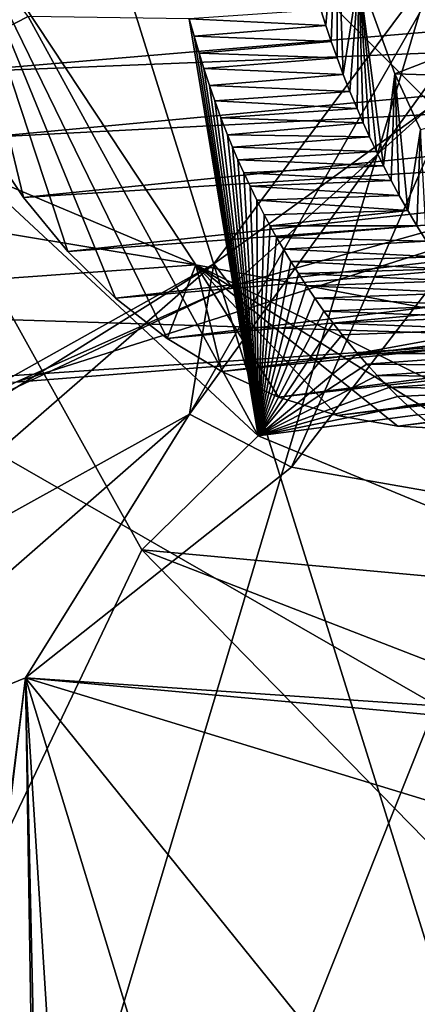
# Model space of a CAD drawing. Header units: metres. Extents: x -150 to 307, y -550 to 84.
# Tile 575 of 656: x 219.596 to 220.406, y -33.425 to -31.42. Entities that reach past the tile are written whole.
import ezdxf

# ---------------------------------------------------------------- set-up
doc = ezdxf.new("R2010")
doc.units = ezdxf.units.M
doc.layers.add('solid_26006363', color=7, linetype='CONTINUOUS')

msp = doc.modelspace()

# ---------------------------------------------------------------- linework, layer by layer
at = {"layer": 'solid_26006363'}
for points in [[(220.632034, -22.930748, 897.129944), (220.748611, -22.282509, 897.137085), (218.621307, -37.386555, 898.239929)], [(220.625214, -30.690836, 898.524719), (218.621307, -37.386555, 898.239929), (220.748611, -22.282509, 897.137085)], [(220.414307, -23.481609, 897.01886), (220.632034, -22.930748, 897.129944), (218.621307, -37.386555, 898.239929)], [(218.80336, -30.324656, 905.730347), (223.419128, -33.138073, 910.847351), (224.344162, -23.286348, 909.797546)], [(219.704819, -24.325943, 896.515564), (220.414307, -23.481609, 897.01886), (218.621307, -37.386555, 898.239929)], [(217.574921, -36.85342, 897.170654), (218.258987, -30.736113, 896.402832), (219.704819, -24.325943, 896.515564)], [(218.395508, -37.155468, 897.979126), (217.574921, -36.85342, 897.170654), (219.704819, -24.325943, 896.515564)], [(218.395508, -37.155468, 897.979126), (219.704819, -24.325943, 896.515564), (218.621307, -37.386555, 898.239929)], [(217.861282, -31.332376, 929.892578), (222.933762, -25.20709, 934.411987), (234.007233, -40.604111, 938.986267)], [(215.464722, -27.675785, 930.528992), (217.12439, -34.651424, 930.880432), (219.641251, -30.798538, 933.339844)], [(219.641251, -30.798538, 933.339844), (225.348648, -36.501453, 936.819702), (222.788376, -29.265394, 935.864258)], [(223.359406, -33.186096, 910.798889), (218.80336, -30.324656, 905.730347), (217.797806, -39.226589, 906.964172)], [(223.359406, -33.186096, 910.798889), (223.419128, -33.138073, 910.847351), (218.80336, -30.324656, 905.730347)], [(220.846817, -31.804218, 898.962402), (218.621307, -37.386555, 898.239929), (220.625214, -30.690836, 898.524719)], [(217.12439, -34.651424, 930.880432), (222.027405, -38.415882, 934.065552), (219.641251, -30.798538, 933.339844)], [(219.641251, -30.798538, 933.339844), (222.027405, -38.415882, 934.065552), (225.348648, -36.501453, 936.819702)], [(219.613281, -31.413162, 900.177856), (219.242538, -30.931587, 900.042603), (219.322769, -31.561832, 900.310852)], [(220.210114, -31.400143, 899.665649), (220.22023, -31.431932, 899.681702), (220.242737, -31.157446, 899.643982)], [(220.22023, -31.431932, 899.681702), (220.23114, -31.464407, 899.698669), (220.242737, -31.157446, 899.643982)], [(220.23114, -31.464407, 899.698669), (220.24292, -31.497576, 899.716553), (220.242737, -31.157446, 899.643982)], [(220.255524, -31.531452, 899.735352), (220.287109, -31.327812, 899.720886), (220.242737, -31.157446, 899.643982)], [(220.24292, -31.497576, 899.716553), (220.255524, -31.531452, 899.735352), (220.242737, -31.157446, 899.643982)], [(219.453384, -31.162041, 900.981995), (219.9552, -31.919209, 901.609009), (218.223907, -31.188749, 902.130432)], [(219.896805, -32.068909, 901.58783), (219.9552, -31.919209, 901.609009), (219.453384, -31.162041, 900.981995)], [(219.791519, -31.987169, 901.472473), (219.896805, -32.068909, 901.58783), (219.453384, -31.162041, 900.981995)], [(219.694382, -31.89196, 901.361877), (219.791519, -31.987169, 901.472473), (219.453384, -31.162041, 900.981995)], [(219.603821, -31.782223, 901.254333), (219.694382, -31.89196, 901.361877), (219.453384, -31.162041, 900.981995)], [(219.521698, -31.660088, 901.1521), (219.603821, -31.782223, 901.254333), (219.453384, -31.162041, 900.981995)], [(219.9552, -31.919209, 901.609009), (218.429779, -31.667154, 902.461365), (218.223907, -31.188749, 902.130432)], [(220.537811, -31.184462, 904.949951), (220.583374, -31.337421, 905.461914), (219.942444, -32.223564, 905.064697)], [(219.99202, -31.917295, 904.627258), (220.537811, -31.184462, 904.949951), (219.942444, -32.223564, 905.064697)], [(220.43045, -31.599266, 904.33313), (220.537811, -31.184462, 904.949951), (219.99202, -31.917295, 904.627258)], [(222.009613, -31.311174, 898.528625), (219.45015, -31.527695, 901.057556), (219.388031, -31.383144, 900.969238)], [(222.009613, -31.311174, 898.528625), (222.07103, -31.421888, 898.602539), (219.45015, -31.527695, 901.057556)], [(211.849777, -35.673874, 924.536499), (217.861282, -31.332376, 929.892578), (220.812195, -52.50819, 927.229919)], [(217.861282, -31.332376, 929.892578), (234.007233, -40.604111, 938.986267), (227.753754, -47.453865, 933.414612)], [(217.861282, -31.332376, 929.892578), (227.753754, -47.453865, 933.414612), (220.812195, -52.50819, 927.229919)], [(219.942444, -32.223564, 905.064697), (220.583374, -31.337421, 905.461914), (220.150253, -32.331196, 905.355103)], [(220.583374, -31.337421, 905.461914), (220.588516, -31.763149, 905.644226), (220.150253, -32.331196, 905.355103)], [(220.255524, -31.531452, 899.735352), (220.269073, -31.565985, 899.755188), (220.287109, -31.327812, 899.720886)], [(220.269073, -31.565985, 899.755188), (220.283691, -31.601145, 899.776123), (220.287109, -31.327812, 899.720886)], [(220.283691, -31.601145, 899.776123), (220.296066, -31.629749, 899.79364), (220.287109, -31.327812, 899.720886)], [(220.287109, -31.327812, 899.720886), (220.360565, -31.530247, 899.831543), (220.754318, -31.378138, 899.218811)], [(220.337814, -31.717739, 899.850952), (220.360565, -31.530247, 899.831543), (220.287109, -31.327812, 899.720886)], [(220.323105, -31.68807, 899.831055), (220.337814, -31.717739, 899.850952), (220.287109, -31.327812, 899.720886)], [(220.309174, -31.658739, 899.811951), (220.323105, -31.68807, 899.831055), (220.287109, -31.327812, 899.720886)], [(220.296066, -31.629749, 899.79364), (220.309174, -31.658739, 899.811951), (220.287109, -31.327812, 899.720886)], [(220.360565, -31.530247, 899.831543), (220.814545, -31.54431, 899.315002), (220.754318, -31.378138, 899.218811)], [(220.082031, -32.267483, 900.871094), (219.613281, -31.413162, 900.177856), (219.322769, -31.561832, 900.310852)], [(220.082031, -32.267483, 900.871094), (219.941788, -31.418102, 899.96405), (219.613281, -31.413162, 900.177856)], [(219.941788, -31.418102, 899.96405), (220.22023, -31.431932, 899.681702), (220.210114, -31.400143, 899.665649)], [(219.941788, -31.418102, 899.96405), (219.951401, -31.453211, 899.984009), (220.22023, -31.431932, 899.681702)], [(220.082031, -32.267483, 900.871094), (219.951401, -31.453211, 899.984009), (219.941788, -31.418102, 899.96405)], [(222.07103, -31.421888, 898.602539), (219.521698, -31.660088, 901.1521), (219.45015, -31.527695, 901.057556)], [(222.07103, -31.421888, 898.602539), (222.140884, -31.524662, 898.682922), (219.521698, -31.660088, 901.1521)], [(219.951401, -31.453211, 899.984009), (220.23114, -31.464407, 899.698669), (220.22023, -31.431932, 899.681702)], [(219.951401, -31.453211, 899.984009), (219.961655, -31.488348, 900.004639), (220.23114, -31.464407, 899.698669)], [(220.082031, -32.267483, 900.871094), (219.961655, -31.488348, 900.004639), (219.951401, -31.453211, 899.984009)], [(219.961655, -31.488348, 900.004639), (220.24292, -31.497576, 899.716553), (220.23114, -31.464407, 899.698669)], [(219.961655, -31.488348, 900.004639), (219.971176, -31.519093, 900.023193), (220.24292, -31.497576, 899.716553)], [(220.082031, -32.267483, 900.871094), (219.971176, -31.519093, 900.023193), (219.961655, -31.488348, 900.004639)], [(219.971176, -31.519093, 900.023193), (220.255524, -31.531452, 899.735352), (220.24292, -31.497576, 899.716553)], [(219.971176, -31.519093, 900.023193), (219.982712, -31.554214, 900.045044), (220.255524, -31.531452, 899.735352)], [(220.082031, -32.267483, 900.871094), (219.982712, -31.554214, 900.045044), (219.971176, -31.519093, 900.023193)], [(222.140884, -31.524662, 898.682922), (219.603821, -31.782223, 901.254333), (219.521698, -31.660088, 901.1521)], [(222.140884, -31.524662, 898.682922), (222.218414, -31.617683, 898.768799), (219.603821, -31.782223, 901.254333)], [(219.982712, -31.554214, 900.045044), (220.269073, -31.565985, 899.755188), (220.255524, -31.531452, 899.735352)], [(220.337814, -31.717739, 899.850952), (220.353287, -31.747765, 899.871643), (220.360565, -31.530247, 899.831543)], [(220.353287, -31.747765, 899.871643), (220.36969, -31.778124, 899.89325), (220.360565, -31.530247, 899.831543)], [(220.360565, -31.530247, 899.831543), (220.413239, -31.64365, 899.904297), (220.814545, -31.54431, 899.315002)], [(220.387161, -31.808798, 899.915955), (220.413239, -31.64365, 899.904297), (220.360565, -31.530247, 899.831543)], [(220.36969, -31.778124, 899.89325), (220.387161, -31.808798, 899.915955), (220.360565, -31.530247, 899.831543)], [(221.503189, -31.550413, 902.975464), (220.02681, -31.96254, 904.053894), (219.588242, -32.157974, 903.695984)], [(221.503189, -31.550413, 902.975464), (219.588242, -32.157974, 903.695984), (220.743164, -32.067505, 902.375)], [(219.982712, -31.554214, 900.045044), (219.993591, -31.585514, 900.065063), (220.269073, -31.565985, 899.755188)], [(220.082031, -32.267483, 900.871094), (219.993591, -31.585514, 900.065063), (219.982712, -31.554214, 900.045044)], [(221.503189, -31.550413, 902.975464), (220.43045, -31.599266, 904.33313), (220.02681, -31.96254, 904.053894)], [(219.844696, -32.499249, 901.090027), (219.322769, -31.561832, 900.310852), (217.762817, -36.868423, 900.487671)], [(220.082031, -32.267483, 900.871094), (219.322769, -31.561832, 900.310852), (219.844696, -32.499249, 901.090027)], [(219.993591, -31.585514, 900.065063), (220.283691, -31.601145, 899.776123), (220.269073, -31.565985, 899.755188)], [(220.02681, -31.96254, 904.053894), (220.43045, -31.599266, 904.33313), (219.99202, -31.917295, 904.627258)], [(219.993591, -31.585514, 900.065063), (220.006134, -31.619625, 900.087585), (220.283691, -31.601145, 899.776123)], [(220.082031, -32.267483, 900.871094), (220.006134, -31.619625, 900.087585), (219.993591, -31.585514, 900.065063)], [(222.218414, -31.617683, 898.768799), (219.694382, -31.89196, 901.361877), (219.603821, -31.782223, 901.254333)], [(222.218414, -31.617683, 898.768799), (222.302475, -31.699768, 898.858948), (219.694382, -31.89196, 901.361877)], [(220.006134, -31.619625, 900.087585), (220.296066, -31.629749, 899.79364), (220.283691, -31.601145, 899.776123)], [(220.006134, -31.619625, 900.087585), (220.019806, -31.654743, 900.11145), (220.296066, -31.629749, 899.79364)], [(220.082031, -32.267483, 900.871094), (220.019806, -31.654743, 900.11145), (220.006134, -31.619625, 900.087585)], [(220.019806, -31.654743, 900.11145), (220.309174, -31.658739, 899.811951), (220.296066, -31.629749, 899.79364)], [(220.019806, -31.654743, 900.11145), (220.029953, -31.679512, 900.128784), (220.309174, -31.658739, 899.811951)], [(220.082031, -32.267483, 900.871094), (220.029953, -31.679512, 900.128784), (220.019806, -31.654743, 900.11145)], [(220.029953, -31.679512, 900.128784), (220.323105, -31.68807, 899.831055), (220.309174, -31.658739, 899.811951)], [(220.387161, -31.808798, 899.915955), (220.405594, -31.839851, 899.939636), (220.413239, -31.64365, 899.904297)], [(220.405594, -31.839851, 899.939636), (220.425034, -31.871223, 899.964294), (220.413239, -31.64365, 899.904297)], [(219.9552, -31.919209, 901.609009), (218.748047, -32.005474, 902.858459), (218.429779, -31.667154, 902.461365)], [(220.029953, -31.679512, 900.128784), (220.040894, -31.705116, 900.147095), (220.323105, -31.68807, 899.831055)], [(220.082031, -32.267483, 900.871094), (220.040894, -31.705116, 900.147095), (220.029953, -31.679512, 900.128784)], [(220.040894, -31.705116, 900.147095), (220.337814, -31.717739, 899.850952), (220.323105, -31.68807, 899.831055)], [(222.302475, -31.699768, 898.858948), (219.791519, -31.987169, 901.472473), (219.694382, -31.89196, 901.361877)], [(222.302475, -31.699768, 898.858948), (222.391846, -31.770069, 898.952332), (219.791519, -31.987169, 901.472473)], [(220.040894, -31.705116, 900.147095), (220.052719, -31.73163, 900.166504), (220.337814, -31.717739, 899.850952)], [(220.082031, -32.267483, 900.871094), (220.052719, -31.73163, 900.166504), (220.040894, -31.705116, 900.147095)], [(220.052719, -31.73163, 900.166504), (220.353287, -31.747765, 899.871643), (220.337814, -31.717739, 899.850952)], [(220.052719, -31.73163, 900.166504), (220.065582, -31.759216, 900.187256), (220.353287, -31.747765, 899.871643)], [(220.082031, -32.267483, 900.871094), (220.065582, -31.759216, 900.187256), (220.052719, -31.73163, 900.166504)], [(220.065582, -31.759216, 900.187256), (220.36969, -31.778124, 899.89325), (220.353287, -31.747765, 899.871643)], [(220.065582, -31.759216, 900.187256), (220.079483, -31.787678, 900.20929), (220.36969, -31.778124, 899.89325)], [(220.082031, -32.267483, 900.871094), (220.079483, -31.787678, 900.20929), (220.065582, -31.759216, 900.187256)], [(222.391846, -31.770069, 898.952332), (219.896805, -32.068909, 901.58783), (219.791519, -31.987169, 901.472473)], [(222.391846, -31.770069, 898.952332), (222.485916, -31.828262, 899.048157), (219.896805, -32.068909, 901.58783)], [(220.079483, -31.787678, 900.20929), (220.387161, -31.808798, 899.915955), (220.36969, -31.778124, 899.89325)], [(220.150253, -32.331196, 905.355103), (220.588516, -31.763149, 905.644226), (224.494614, -33.093102, 909.762146)], [(220.079483, -31.787678, 900.20929), (220.094528, -31.817041, 900.232666), (220.387161, -31.808798, 899.915955)], [(220.082031, -32.267483, 900.871094), (220.094528, -31.817041, 900.232666), (220.079483, -31.787678, 900.20929)], [(220.846817, -31.804218, 898.962402), (221.465302, -32.547405, 899.693726), (218.621307, -37.386555, 898.239929)], [(220.082031, -32.267483, 900.871094), (220.106674, -31.839781, 900.251282), (220.094528, -31.817041, 900.232666)], [(220.094528, -31.817041, 900.232666), (220.106674, -31.839781, 900.251282), (220.387161, -31.808798, 899.915955)], [(220.106674, -31.839781, 900.251282), (220.405594, -31.839851, 899.939636), (220.387161, -31.808798, 899.915955)], [(222.485916, -31.828262, 899.048157), (220.008286, -32.136478, 901.705994), (219.896805, -32.068909, 901.58783)], [(222.485916, -31.828262, 899.048157), (222.584091, -31.874107, 899.145874), (220.008286, -32.136478, 901.705994)], [(220.082031, -32.267483, 900.871094), (220.119705, -31.863237, 900.270935), (220.106674, -31.839781, 900.251282)], [(220.106674, -31.839781, 900.251282), (220.119705, -31.863237, 900.270935), (220.405594, -31.839851, 899.939636)], [(220.119705, -31.863237, 900.270935), (220.425034, -31.871223, 899.964294), (220.405594, -31.839851, 899.939636)], [(222.584091, -31.874107, 899.145874), (220.123306, -32.18869, 901.82428), (220.008286, -32.136478, 901.705994)], [(220.082031, -32.267483, 900.871094), (220.133667, -31.887436, 900.291687), (220.119705, -31.863237, 900.270935)], [(220.119705, -31.863237, 900.270935), (220.133667, -31.887436, 900.291687), (220.425034, -31.871223, 899.964294)], [(222.584091, -31.874107, 899.145874), (222.68573, -31.907448, 899.244812), (220.123306, -32.18869, 901.82428)], [(220.133667, -31.887436, 900.291687), (220.445648, -31.902803, 899.990112), (220.425034, -31.871223, 899.964294)], [(220.082031, -32.267483, 900.871094), (220.148499, -31.912113, 900.313416), (220.133667, -31.887436, 900.291687)], [(220.133667, -31.887436, 900.291687), (220.148499, -31.912113, 900.313416), (220.445648, -31.902803, 899.990112)], [(219.9552, -31.919209, 901.609009), (220.743164, -32.067505, 902.375), (218.748047, -32.005474, 902.858459)], [(219.99202, -31.917295, 904.627258), (219.942444, -32.223564, 905.064697), (219.108353, -32.684731, 904.385864)], [(219.220703, -32.398945, 904.179565), (219.99202, -31.917295, 904.627258), (219.108353, -32.684731, 904.385864)], [(219.220703, -32.398945, 904.179565), (219.289185, -32.309341, 904.077148), (219.99202, -31.917295, 904.627258)], [(220.02681, -31.96254, 904.053894), (219.99202, -31.917295, 904.627258), (219.289185, -32.309341, 904.077148)], [(219.896805, -32.068909, 901.58783), (220.008286, -32.136478, 901.705994), (219.9552, -31.919209, 901.609009)], [(220.618134, -32.245529, 902.297607), (220.743164, -32.067505, 902.375), (219.9552, -31.919209, 901.609009)], [(220.491516, -32.254425, 902.181396), (220.618134, -32.245529, 902.297607), (219.9552, -31.919209, 901.609009)], [(220.366791, -32.247715, 902.063721), (220.491516, -32.254425, 902.181396), (219.9552, -31.919209, 901.609009)], [(220.243179, -32.225731, 901.943787), (220.366791, -32.247715, 902.063721), (219.9552, -31.919209, 901.609009)], [(220.123306, -32.18869, 901.82428), (220.243179, -32.225731, 901.943787), (219.9552, -31.919209, 901.609009)], [(220.008286, -32.136478, 901.705994), (220.123306, -32.18869, 901.82428), (219.9552, -31.919209, 901.609009)], [(220.082031, -32.267483, 900.871094), (220.164078, -31.936989, 900.335938), (220.148499, -31.912113, 900.313416)], [(222.68573, -31.907448, 899.244812), (220.243179, -32.225731, 901.943787), (220.123306, -32.18869, 901.82428)], [(220.148499, -31.912113, 900.313416), (220.462402, -31.927187, 900.010803), (220.445648, -31.902803, 899.990112)], [(220.148499, -31.912113, 900.313416), (220.164078, -31.936989, 900.335938), (220.462402, -31.927187, 900.010803)], [(222.68573, -31.907448, 899.244812), (222.790009, -31.928038, 899.344238), (220.243179, -32.225731, 901.943787)], [(220.082031, -32.267483, 900.871094), (220.180298, -31.961802, 900.359009), (220.164078, -31.936989, 900.335938)], [(220.164078, -31.936989, 900.335938), (220.479828, -31.951748, 900.032166), (220.462402, -31.927187, 900.010803)], [(220.164078, -31.936989, 900.335938), (220.180298, -31.961802, 900.359009), (220.479828, -31.951748, 900.032166)], [(222.790009, -31.928038, 899.344238), (220.366791, -32.247715, 902.063721), (220.243179, -32.225731, 901.943787)], [(222.790009, -31.928038, 899.344238), (222.896133, -31.935665, 899.443298), (220.366791, -32.247715, 902.063721)], [(222.896133, -31.935665, 899.443298), (220.491516, -32.254425, 902.181396), (220.366791, -32.247715, 902.063721)], [(220.180298, -31.961802, 900.359009), (220.497955, -31.976437, 900.05426), (220.479828, -31.951748, 900.032166)], [(219.588242, -32.157974, 903.695984), (220.02681, -31.96254, 904.053894), (219.289185, -32.309341, 904.077148)], [(220.082031, -32.267483, 900.871094), (220.197708, -31.987307, 900.383423), (220.180298, -31.961802, 900.359009)], [(220.180298, -31.961802, 900.359009), (220.197708, -31.987307, 900.383423), (220.497955, -31.976437, 900.05426)], [(220.197708, -31.987307, 900.383423), (220.516861, -32.00116, 900.077026), (220.497955, -31.976437, 900.05426)], [(220.082031, -32.267483, 900.871094), (220.216217, -32.013218, 900.408997), (220.197708, -31.987307, 900.383423)], [(220.197708, -31.987307, 900.383423), (220.216217, -32.013218, 900.408997), (220.516861, -32.00116, 900.077026)], [(220.743164, -32.067505, 902.375), (219.147552, -32.17387, 903.283203), (218.748047, -32.005474, 902.858459)], [(220.082031, -32.267483, 900.871094), (220.234955, -32.038319, 900.434509), (220.216217, -32.013218, 900.408997)], [(220.216217, -32.013218, 900.408997), (220.536621, -32.025829, 900.100586), (220.516861, -32.00116, 900.077026)], [(220.216217, -32.013218, 900.408997), (220.234955, -32.038319, 900.434509), (220.536621, -32.025829, 900.100586)], [(220.082031, -32.267483, 900.871094), (220.253021, -32.061481, 900.458862), (220.234955, -32.038319, 900.434509)], [(220.234955, -32.038319, 900.434509), (220.557281, -32.050404, 900.125), (220.536621, -32.025829, 900.100586)], [(220.234955, -32.038319, 900.434509), (220.253021, -32.061481, 900.458862), (220.557281, -32.050404, 900.125)], [(220.253021, -32.061481, 900.458862), (220.284424, -32.099495, 900.500427), (220.557281, -32.050404, 900.125)], [(220.284424, -32.099495, 900.500427), (220.578705, -32.075024, 900.150146), (220.557281, -32.050404, 900.125)], [(220.743164, -32.067505, 902.375), (219.588242, -32.157974, 903.695984), (219.147552, -32.17387, 903.283203)], [(220.082031, -32.267483, 900.871094), (220.284424, -32.099495, 900.500427), (220.253021, -32.061481, 900.458862)], [(220.284424, -32.099495, 900.500427), (220.600983, -32.099609, 900.176025), (220.578705, -32.075024, 900.150146)], [(220.082031, -32.267483, 900.871094), (220.303696, -32.121506, 900.525513), (220.284424, -32.099495, 900.500427)], [(220.284424, -32.099495, 900.500427), (220.303696, -32.121506, 900.525513), (220.600983, -32.099609, 900.176025)], [(220.303696, -32.121506, 900.525513), (220.624207, -32.124043, 900.202759), (220.600983, -32.099609, 900.176025)], [(220.082031, -32.267483, 900.871094), (220.324631, -32.144341, 900.552429), (220.303696, -32.121506, 900.525513)], [(220.303696, -32.121506, 900.525513), (220.324631, -32.144341, 900.552429), (220.624207, -32.124043, 900.202759)], [(220.324631, -32.144341, 900.552429), (220.648483, -32.148212, 900.230469), (220.624207, -32.124043, 900.202759)], [(220.082031, -32.267483, 900.871094), (220.348114, -32.168732, 900.582214), (220.324631, -32.144341, 900.552429)], [(220.324631, -32.144341, 900.552429), (220.348114, -32.168732, 900.582214), (220.648483, -32.148212, 900.230469)], [(220.348114, -32.168732, 900.582214), (220.673843, -32.172112, 900.259094), (220.648483, -32.148212, 900.230469)], [(220.082031, -32.267483, 900.871094), (220.366745, -32.187218, 900.605652), (220.348114, -32.168732, 900.582214)], [(220.348114, -32.168732, 900.582214), (220.366745, -32.187218, 900.605652), (220.673843, -32.172112, 900.259094)], [(220.366745, -32.187218, 900.605652), (220.386444, -32.20594, 900.630127), (220.673843, -32.172112, 900.259094)], [(220.386444, -32.20594, 900.630127), (220.700104, -32.195911, 900.288574), (220.673843, -32.172112, 900.259094)], [(220.082031, -32.267483, 900.871094), (220.386444, -32.20594, 900.630127), (220.366745, -32.187218, 900.605652)], [(220.386444, -32.20594, 900.630127), (220.407364, -32.22496, 900.655823), (220.700104, -32.195911, 900.288574)], [(220.082031, -32.267483, 900.871094), (220.407364, -32.22496, 900.655823), (220.386444, -32.20594, 900.630127)], [(219.942444, -32.223564, 905.064697), (219.607803, -32.760334, 904.940002), (219.082199, -32.974819, 904.495422)], [(219.108353, -32.684731, 904.385864), (219.942444, -32.223564, 905.064697), (219.082199, -32.974819, 904.495422)], [(219.942444, -32.223564, 905.064697), (220.150253, -32.331196, 905.355103), (219.607803, -32.760334, 904.940002)], [(220.872025, -32.593723, 901.71344), (220.407364, -32.22496, 900.655823), (220.082031, -32.267483, 900.871094)], [(220.872025, -32.593723, 901.71344), (220.082031, -32.267483, 900.871094), (219.844696, -32.499249, 901.090027)], [(220.150253, -32.331196, 905.355103), (224.494614, -33.093102, 909.762146), (219.607803, -32.760334, 904.940002)], [(219.844696, -32.499249, 901.090027), (217.762817, -36.868423, 900.487671), (222.365509, -35.0742, 904.325073)], [(220.712341, -32.835358, 902.021545), (219.844696, -32.499249, 901.090027), (222.365509, -35.0742, 904.325073)], [(220.872025, -32.593723, 901.71344), (219.844696, -32.499249, 901.090027), (220.712341, -32.835358, 902.021545)], [(221.465302, -32.547405, 899.693726), (221.281281, -37.334091, 900.657654), (218.621307, -37.386555, 898.239929)], [(219.703812, -38.788795, 906.539978), (218.11322, -45.053974, 906.876282), (219.607803, -32.760334, 904.940002)], [(219.054092, -37.179184, 905.499023), (219.607803, -32.760334, 904.940002), (218.11322, -45.053974, 906.876282)], [(219.054092, -37.179184, 905.499023), (219.082199, -32.974819, 904.495422), (219.607803, -32.760334, 904.940002)], [(224.364029, -33.193367, 909.654968), (219.607803, -32.760334, 904.940002), (224.494614, -33.093102, 909.762146)], [(224.364029, -33.193367, 909.654968), (223.797684, -34.037983, 909.291687), (219.607803, -32.760334, 904.940002)], [(221.611465, -35.242332, 907.445068), (219.607803, -32.760334, 904.940002), (223.797684, -34.037983, 909.291687)], [(220.594177, -35.991085, 906.65448), (219.607803, -32.760334, 904.940002), (221.611465, -35.242332, 907.445068)], [(219.725784, -38.030251, 906.356873), (219.703812, -38.788795, 906.539978), (219.607803, -32.760334, 904.940002)], [(219.893845, -37.275826, 906.317322), (219.725784, -38.030251, 906.356873), (219.607803, -32.760334, 904.940002)], [(220.594177, -35.991085, 906.65448), (219.893845, -37.275826, 906.317322), (219.607803, -32.760334, 904.940002)], [(222.796844, -34.004459, 910.434204), (223.359406, -33.186096, 910.798889), (217.797806, -39.226589, 906.964172)]]:
    msp.add_3dface(points, dxfattribs=at)

doc.saveas('drawing.dxf')
